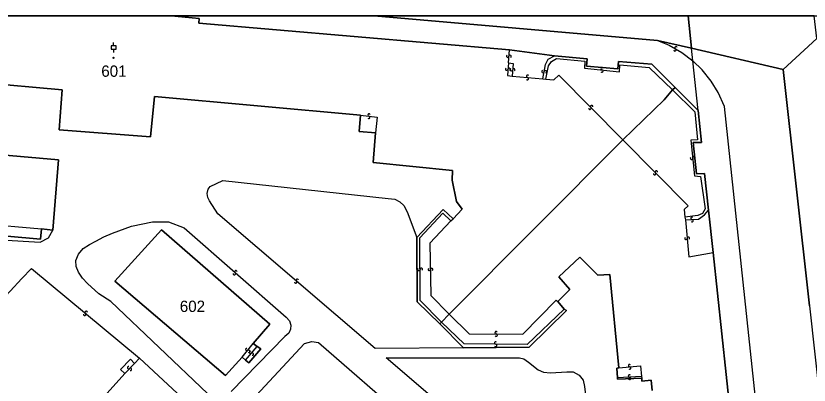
# Model space of a CAD drawing. Extents: x -600309 to -598967, y -1161267 to -1160292.
# Drawn here: x -599269.1 to -599150, y -1160347.8 to -1160292.3 of the extents above; entities that cross this region are included whole.
import ezdxf

# ---------------------------------------------------------------- set-up
doc = ezdxf.new("R2010")
doc.units = 0
for name, color, linetype in [('Level 1', 7, 'Continuous'), ('Level 13', 7, 'Continuous'), ('Level 3', 7, 'Continuous'), ('Level 4', 7, 'Continuous'), ('Level 5', 7, 'Continuous'), ('Level 60', 7, 'Continuous'), ('Vrstva 60', 7, 'Continuous'), ('Vrstva 63', 7, 'Continuous')]:
    doc.layers.add(name, color=color, linetype=linetype)

msp = doc.modelspace()

# ---------------------------------------------------------------- linework, layer by layer
at = {"layer": 'Level 1'}
for p, q in [((-599215.32, -1160292.35), (-599172.74, -1160296.02)), ((-599168.14, -1160292.35), (-599167.63, -1160297.2))]:
    msp.add_line(p, q, dxfattribs=at)
for points in [[(-599245.79, -1160292.35), (-599241.58, -1160292.76), (-599241.65, -1160293.43), (-599195.01, -1160297.44)], [(-599167.63, -1160297.2), (-599172.74, -1160296.02), (-599215.32, -1160292.35)], [(-599167.63, -1160297.2), (-599172.74, -1160296.02)], [(-599148.84, -1160295.76), (-599153.88, -1160300.38), (-599167.63, -1160297.2)], [(-599148.84, -1160295.76), (-599153.88, -1160300.38), (-599149.95, -1160335.87), (-599145.33, -1160377.55), (-599141.03, -1160416.32), (-599139.87, -1160426.79), (-599134.9, -1160426.3)], [(-599188.23, -1160298.32), (-599195.01, -1160297.44)], [(-599167.63, -1160297.2), (-599153.88, -1160300.38), (-599149.95, -1160335.87), (-599145.33, -1160377.55), (-599141.03, -1160416.32), (-599139.87, -1160426.79), (-599153.77, -1160428.34)], [(-599167.43, -1160299.1), (-599167.63, -1160297.2)], [(-599188.23, -1160298.32), (-599183.31, -1160298.77), (-599183.41, -1160299.89), (-599178.74, -1160300.28), (-599178.61, -1160299.19), (-599173.63, -1160299.57), (-599170.13, -1160303.08)], [(-599166.65, -1160306.57), (-599167.43, -1160299.1)], [(-599217.35, -1160307.26), (-599248.3, -1160304.44), (-599248.89, -1160310.5), (-599262.64, -1160309.47), (-599262.16, -1160303.42), (-599274.5, -1160302.36)], [(-599170.53, -1160303.46), (-599171.77, -1160304.96), (-599177.98, -1160310.94)], [(-599170.13, -1160303.08), (-599170.53, -1160303.46)], [(-599170.13, -1160303.08), (-599166.65, -1160306.57)], [(-599215.09, -1160309.91), (-599217.57, -1160309.72), (-599217.35, -1160307.26)], [(-599165.08, -1160321.48), (-599165.7, -1160316.02), (-599166.88, -1160316.03), (-599167.4, -1160311.37), (-599166.16, -1160311.33), (-599166.65, -1160306.57)], [(-599275.62, -1160325.39), (-599317.98, -1160321.68), (-599316.93, -1160309.18), (-599262.7, -1160313.97), (-599263.59, -1160324.49)], [(-599203.46, -1160322.81), (-599202.11, -1160321.35), (-599202.94, -1160320.2), (-599203.62, -1160316.99), (-599203.56, -1160315.55), (-599215.45, -1160314.35), (-599215.09, -1160309.91)], [(-599177.98, -1160310.94), (-599204.03, -1160337.11)], [(-599208.92, -1160325.6), (-599204.93, -1160321.4), (-599203.46, -1160322.81)], [(-599165.08, -1160321.48), (-599164.4, -1160327.83)], [(-599265.26, -1160324.29), (-599265.4, -1160325.83), (-599270.44, -1160325.42), (-599270.51, -1160325.9), (-599274.65, -1160325.47)], [(-599263.59, -1160324.49), (-599265.26, -1160324.29)], [(-599235.15, -1160343.58), (-599237.62, -1160346.31), (-599254.26, -1160332.17), (-599247.23, -1160324.44), (-599230.97, -1160338.62), (-599233.46, -1160341.51)], [(-599205.47, -1160338.56), (-599208.84, -1160335.25), (-599208.92, -1160325.6)], [(-599178.58, -1160345.16), (-599179.93, -1160331.15), (-599181.73, -1160331.24), (-599184.44, -1160328.55), (-599187.58, -1160331.49), (-599185.93, -1160333.43), (-599187.72, -1160335.22)], [(-599155.3, -1160413.82), (-599159.11, -1160377.65), (-599158.51, -1160377.33), (-599158.99, -1160372.61), (-599158.67, -1160372.59), (-599159.02, -1160369.21), (-599159.35, -1160369.25), (-599159.87, -1160364.45), (-599160.5, -1160364.45), (-599164.4, -1160327.83)], [(-599187.72, -1160335.22), (-599186.8, -1160336.37)], [(-599204.03, -1160337.11), (-599205.22, -1160338.32)], [(-599186.8, -1160336.37), (-599186.44, -1160336.58), (-599192.03, -1160342.06), (-599201.91, -1160342.18)], [(-599205.22, -1160338.32), (-599205.47, -1160338.56)], [(-599201.91, -1160342.18), (-599205.47, -1160338.56)], [(-599233.46, -1160341.51), (-599232.88, -1160341.94)], [(-599232.88, -1160341.94), (-599232.35, -1160342.33), (-599234.13, -1160344.41), (-599234.61, -1160344.02)], [(-599252.78, -1160346.03), (-599253.43, -1160345.39), (-599251.92, -1160343.85), (-599251.32, -1160344.49)], [(-599251.32, -1160344.49), (-599250.57, -1160343.7)], [(-599250.57, -1160343.7), (-599226.46, -1160366.06)], [(-599234.61, -1160344.02), (-599235.15, -1160343.58)], [(-599178.78, -1160346.66), (-599178.89, -1160345.21), (-599178.58, -1160345.16)], [(-599235.47, -1160376.07), (-599237.45, -1160374.27), (-599238.99, -1160375.86), (-599261.24, -1160355.43), (-599252.78, -1160346.03)], [(-599175.13, -1160346.7), (-599178.76, -1160346.87), (-599178.78, -1160346.66)], [(-599173.58, -1160348.57), (-599173.73, -1160347.02), (-599175.12, -1160347.15), (-599175.13, -1160346.7)]]:
    msp.add_lwpolyline(points, dxfattribs=at)
at = {"layer": 'Level 13'}
for centre, start, end in [((-599170.15, -1160297.44), 187.8005, 60.3905), ((-599169.97, -1160297.12), 8.015, 240.113), ((-599195.26, -1160298.4), 122.974, 355.072), ((-599194.9, -1160298.43), 302.7596, 175.3496), ((-599195.42, -1160300.33), 122.6678, 355.2578), ((-599195.06, -1160300.37), 302.8823, 174.9803), ((-599181.08, -1160300.28), 31.8556, 263.9536), ((-599194.7, -1160300.42), 122.0185, 354.6085), ((-599194.34, -1160300.46), 302.233, 174.331), ((-599192.26, -1160301.4), 32.3122, 264.4102), ((-599189.95, -1160300.69), 117.0913, 349.1893), ((-599189.59, -1160300.75), 296.8769, 169.4669), ((-599181.12, -1160300.64), 211.6411, 84.2311), ((-599192.3, -1160301.76), 212.0978, 84.6878), ((-599182.91, -1160306.21), 171.8617, 44.4517), ((-599182.65, -1160305.95), 352.0762, 224.1742), ((-599216.08, -1160307.22), 31.1841, 263.2821), ((-599216.12, -1160307.58), 210.9697, 83.5597), ((-599167.65, -1160313.72), 132.7098, 5.2998), ((-599167.29, -1160313.68), 312.9242, 185.0222), ((-599172.93, -1160315.77), 352.1116, 224.2096), ((-599173.19, -1160316.03), 171.8972, 44.4872), ((-599167.59, -1160322.72), 41.1674, 273.2654), ((-599167.57, -1160323.08), 220.9529, 93.543), ((-599168.49, -1160325.75), 132.4086, 4.9986), ((-599168.13, -1160325.71), 312.623, 184.721), ((-599236.31, -1160331.02), 176.0173, 48.6073), ((-599236.07, -1160330.74), 356.2318, 228.3298), ((-599208.6, -1160330.38), 127.6772, 359.7752), ((-599208.24, -1160330.38), 307.4627, 180.0527), ((-599207.04, -1160330.4), 128.3244, 0.9144), ((-599206.68, -1160330.4), 308.5389, 180.6369), ((-599227.09, -1160332.29), 176.8395, 48.9375), ((-599226.85, -1160332.01), 356.625, 229.215), ((-599258.8, -1160337.12), 177.4746, 50.0646), ((-599258.56, -1160336.84), 357.6891, 229.7871), ((-599196.99, -1160339.9), 37.1595, 269.2575), ((-599196.99, -1160340.26), 216.945, 89.535), ((-599197.07, -1160341.44), 36.4942, 269.0842), ((-599197.07, -1160341.8), 216.7086, 88.8066), ((-599234.44, -1160342.42), 88.1437, 320.2417), ((-599234.16, -1160342.66), 267.9292, 140.5192), ((-599233.88, -1160342.86), 87.6214, 319.7194), ((-599233.6, -1160343.1), 267.4069, 139.9969), ((-599252.18, -1160345.13), 83.9003, 315.9983), ((-599251.92, -1160345.39), 263.6858, 136.2758), ((-599176.96, -1160344.84), 42.2669, 274.3649), ((-599176.94, -1160345.2), 222.0524, 94.6424), ((-599176.97, -1160346.39), 39.9893, 272.5793), ((-599176.95, -1160346.75), 220.2037, 92.3017)]:
    msp.add_arc(centre, 0.184, start, end, dxfattribs=at)
at = {"layer": 'Level 3'}
for points in [[(-599172.74, -1160296.02), (-599171.02, -1160296.74), (-599169.1, -1160297.82), (-599167.43, -1160299.1)], [(-599195.16, -1160299.39), (-599195.01, -1160297.44)], [(-599189.97, -1160301.79), (-599189.58, -1160299.64), (-599189.18, -1160298.85), (-599188.23, -1160298.32)], [(-599189.51, -1160301.84), (-599189.14, -1160299.85), (-599188.67, -1160299.18), (-599187.91, -1160298.74), (-599183.66, -1160299.14), (-599183.74, -1160300.21), (-599178.46, -1160300.72), (-599178.41, -1160299.71), (-599174.01, -1160300.08), (-599170.53, -1160303.46)], [(-599195.16, -1160299.39), (-599195.31, -1160301.3), (-599194.6, -1160301.38)], [(-599195.16, -1160299.39), (-599194.43, -1160299.49), (-599194.6, -1160301.38)], [(-599154.84, -1160418.21), (-599153.78, -1160417.5), (-599152.86, -1160416.62), (-599151.97, -1160415.31), (-599151.46, -1160413.99), (-599151.24, -1160412.72), (-599152.18, -1160403.83), (-599152.95, -1160397.74), (-599162.7, -1160305.95), (-599163.64, -1160303.82), (-599164.68, -1160302.14), (-599166.05, -1160300.44), (-599167.43, -1160299.1)], [(-599194.6, -1160301.38), (-599189.97, -1160301.79)], [(-599189.51, -1160301.84), (-599188.35, -1160301.95), (-599187.59, -1160301.23), (-599177.98, -1160310.94)], [(-599189.97, -1160301.79), (-599189.51, -1160301.84)], [(-599170.53, -1160303.46), (-599167.15, -1160306.77), (-599166.76, -1160310.93), (-599167.73, -1160311.02), (-599167.21, -1160316.37), (-599166.28, -1160316.43), (-599165.62, -1160321.32), (-599166.01, -1160322.01), (-599166.69, -1160322.31), (-599168.67, -1160322.55)], [(-599217.35, -1160307.26), (-599214.86, -1160307.53), (-599215.09, -1160309.91)], [(-599321.44, -1160307.98), (-599320.56, -1160308.48), (-599319.68, -1160309.26), (-599319.11, -1160310.07), (-599318.59, -1160311.16), (-599318.33, -1160312.22), (-599318.31, -1160313.4), (-599319.61, -1160320.13), (-599319.68, -1160320.97), (-599319.44, -1160321.79), (-599319.03, -1160322.41), (-599318.43, -1160322.91), (-599317.7, -1160323.22), (-599317.05, -1160323.27), (-599265.49, -1160326.29), (-599264.21, -1160325.63), (-599263.59, -1160324.49)], [(-599177.98, -1160310.94), (-599168.15, -1160320.86), (-599168.75, -1160321.41), (-599168.67, -1160322.55)], [(-599201.91, -1160342.18), (-599215.17, -1160342.24), (-599238.77, -1160322.06), (-599240.06, -1160320.11), (-599240.31, -1160319.59), (-599240.38, -1160318.98), (-599240.26, -1160318.35), (-599239.93, -1160317.97), (-599238.05, -1160317.07), (-599213.2, -1160319.75), (-599212.22, -1160319.87), (-599211.46, -1160320.25), (-599210.87, -1160320.79), (-599210.33, -1160321.73), (-599208.92, -1160325.6)], [(-599168.56, -1160322.96), (-599166.6, -1160322.83), (-599165.69, -1160322.22), (-599165.08, -1160321.48)], [(-599205.22, -1160338.32), (-599208.39, -1160335.08), (-599208.44, -1160325.67), (-599204.99, -1160321.97), (-599203.8, -1160323.08)], [(-599203.8, -1160323.08), (-599203.46, -1160322.81)], [(-599168.67, -1160322.55), (-599168.56, -1160322.96)], [(-599274.49, -1160323.49), (-599265.26, -1160324.29)], [(-599254.84, -1160335.22), (-599256.65, -1160334.08), (-599258.38, -1160332.53), (-599259.1, -1160331.72), (-599259.72, -1160330.8), (-599260.08, -1160329.94), (-599260.1, -1160329.05), (-599259.72, -1160328.08), (-599258.99, -1160327.25), (-599258.08, -1160326.64), (-599257.13, -1160326.13), (-599255.89, -1160325.49), (-599254.62, -1160324.93), (-599251.73, -1160323.9), (-599248.61, -1160323.23), (-599246.19, -1160323.23), (-599243.86, -1160324.17), (-599228.51, -1160337.58), (-599228.03, -1160338.1), (-599227.84, -1160338.75), (-599227.87, -1160339.36), (-599228.14, -1160339.95), (-599228.73, -1160340.45), (-599236.77, -1160348.73)], [(-599203.8, -1160323.08), (-599206.94, -1160326.47), (-599206.78, -1160334.33), (-599204.03, -1160337.11)], [(-599168.56, -1160322.96), (-599168.05, -1160328.51), (-599164.4, -1160327.83)], [(-599278.48, -1160342.76), (-599269.98, -1160333.64), (-599268.24, -1160331.77), (-599266.78, -1160330.25), (-599250.57, -1160343.7)], [(-599240.33, -1160349.01), (-599254.84, -1160335.22)], [(-599204.03, -1160337.11), (-599201.02, -1160340.07), (-599192.96, -1160340.1), (-599187.96, -1160335.02), (-599187.72, -1160335.22)], [(-599186.8, -1160336.37), (-599192.32, -1160341.67), (-599201.81, -1160341.56), (-599205.22, -1160338.32)], [(-599234.97, -1160351.41), (-599225.75, -1160341.53), (-599224.67, -1160341.19), (-599223.67, -1160341.37), (-599196.73, -1160364.77), (-599194.21, -1160367.34), (-599192.11, -1160369.98), (-599191.33, -1160371.37), (-599190.82, -1160372.87), (-599190.61, -1160374.3), (-599190.86, -1160375.32), (-599191.37, -1160375.84), (-599193.57, -1160376.92), (-599203.42, -1160379.62), (-599204.52, -1160379.79), (-599205.77, -1160379.66), (-599206.97, -1160379.25), (-599208.07, -1160378.5), (-599234.87, -1160353.88), (-599235.26, -1160353.41), (-599235.44, -1160352.73), (-599235.35, -1160351.98), (-599234.97, -1160351.41)], [(-599235.15, -1160343.58), (-599233.46, -1160341.51)], [(-599234.61, -1160344.02), (-599232.88, -1160341.94)], [(-599213.53, -1160343.68), (-599193.47, -1160343.64), (-599192.85, -1160343.83), (-599192.11, -1160344.3), (-599190.66, -1160345.46), (-599189.89, -1160345.81), (-599188.84, -1160345.91), (-599186.4, -1160345.76), (-599185.42, -1160345.78), (-599184.53, -1160346.25), (-599183.92, -1160347.03), (-599183.71, -1160347.95), (-599181.56, -1160366.24), (-599181.83, -1160366.99), (-599182.36, -1160367.64), (-599182.93, -1160368), (-599183.87, -1160368.21), (-599184.73, -1160368.08), (-599185.51, -1160367.6), (-599213.53, -1160343.68)], [(-599252.78, -1160346.03), (-599251.32, -1160344.49)], [(-599178.58, -1160345.16), (-599175.31, -1160344.88), (-599175.14, -1160346.48)], [(-599175.14, -1160346.48), (-599178.78, -1160346.66)], [(-599175.14, -1160346.48), (-599175.13, -1160346.7)]]:
    msp.add_lwpolyline(points, dxfattribs=at)
at = {"layer": 'Level 5'}
for p, q in [((-599254.44, -1160296.82), (-599254.44, -1160296.32)), ((-599254.44, -1160297.32), (-599254.44, -1160297.82))]:
    msp.add_line(p, q, dxfattribs=at)
msp.add_lwpolyline([(-599254.82, -1160297.32), (-599254.07, -1160297.32), (-599254.07, -1160296.82), (-599254.82, -1160296.82)], close=True, dxfattribs=at)
for radius in [0.09, 0.0521]:
    msp.add_circle((-599254.45, -1160298.65), radius, dxfattribs=at)
at = {"layer": 'Level 60'}
for points in [[(-599149.95, -1160335.87), (-599153.88, -1160300.38), (-599148.84, -1160295.76)], [(-599139.87, -1160426.79), (-599153.77, -1160428.34), (-599154.84, -1160418.21), (-599155.3, -1160413.82), (-599159.11, -1160377.65), (-599158.51, -1160377.33), (-599158.99, -1160372.61), (-599158.67, -1160372.59), (-599159.02, -1160369.21), (-599159.35, -1160369.25), (-599159.87, -1160364.45), (-599160.5, -1160364.45), (-599164.4, -1160327.83), (-599165.08, -1160321.48), (-599165.7, -1160316.02), (-599166.88, -1160316.03), (-599167.4, -1160311.37), (-599166.16, -1160311.33), (-599166.65, -1160306.57), (-599167.43, -1160299.1), (-599167.63, -1160297.2), (-599153.88, -1160300.38), (-599149.95, -1160335.87)], [(-599274.5, -1160302.36), (-599262.16, -1160303.42), (-599262.64, -1160309.47), (-599248.89, -1160310.5), (-599248.3, -1160304.44), (-599217.35, -1160307.26), (-599217.57, -1160309.72), (-599215.09, -1160309.91), (-599215.45, -1160314.35), (-599203.56, -1160315.55), (-599203.62, -1160316.99), (-599202.94, -1160320.2), (-599202.11, -1160321.35), (-599203.46, -1160322.81), (-599204.93, -1160321.4), (-599208.92, -1160325.6), (-599208.84, -1160335.25), (-599205.47, -1160338.56), (-599201.91, -1160342.18), (-599192.03, -1160342.06), (-599186.44, -1160336.58), (-599186.8, -1160336.37), (-599187.72, -1160335.22), (-599185.93, -1160333.43), (-599187.58, -1160331.49), (-599184.44, -1160328.55), (-599181.73, -1160331.24), (-599179.93, -1160331.15), (-599178.58, -1160345.16), (-599178.89, -1160345.21), (-599178.78, -1160346.66), (-599178.76, -1160346.87), (-599175.13, -1160346.7), (-599175.12, -1160347.15), (-599173.73, -1160347.02), (-599173.58, -1160348.57)], [(-599173.58, -1160348.57), (-599173.73, -1160347.02), (-599175.12, -1160347.15), (-599175.13, -1160346.7), (-599178.76, -1160346.87), (-599178.78, -1160346.66), (-599178.89, -1160345.21), (-599178.58, -1160345.16), (-599179.93, -1160331.15), (-599181.73, -1160331.24), (-599184.44, -1160328.55), (-599187.58, -1160331.49), (-599185.93, -1160333.43), (-599187.72, -1160335.22), (-599186.8, -1160336.37), (-599186.44, -1160336.58), (-599192.03, -1160342.06), (-599201.91, -1160342.18), (-599205.47, -1160338.56), (-599205.22, -1160338.32), (-599204.03, -1160337.11), (-599177.98, -1160310.94), (-599171.77, -1160304.96), (-599170.53, -1160303.46), (-599170.13, -1160303.08), (-599166.65, -1160306.57), (-599166.16, -1160311.33), (-599167.4, -1160311.37), (-599166.88, -1160316.03), (-599165.7, -1160316.02), (-599165.08, -1160321.48), (-599164.4, -1160327.83), (-599160.5, -1160364.45)]]:
    msp.add_lwpolyline(points, dxfattribs=at)
for points in [[(-599262.7, -1160313.97), (-599316.93, -1160309.18), (-599317.98, -1160321.68), (-599275.62, -1160325.39), (-599274.65, -1160325.47), (-599270.51, -1160325.9), (-599270.44, -1160325.42), (-599265.4, -1160325.83), (-599265.26, -1160324.29), (-599263.59, -1160324.49)], [(-599316.93, -1160309.18), (-599262.7, -1160313.97), (-599263.59, -1160324.49), (-599265.26, -1160324.29), (-599265.4, -1160325.83), (-599270.44, -1160325.42), (-599270.51, -1160325.9), (-599274.65, -1160325.47), (-599275.62, -1160325.39), (-599317.98, -1160321.68)], [(-599247.23, -1160324.44), (-599254.26, -1160332.17), (-599237.62, -1160346.31), (-599235.15, -1160343.58), (-599234.61, -1160344.02), (-599234.13, -1160344.41), (-599232.35, -1160342.33), (-599232.88, -1160341.94), (-599233.46, -1160341.51), (-599230.97, -1160338.62)], [(-599254.26, -1160332.17), (-599247.23, -1160324.44), (-599230.97, -1160338.62), (-599233.46, -1160341.51), (-599232.88, -1160341.94), (-599232.35, -1160342.33), (-599234.13, -1160344.41), (-599234.61, -1160344.02), (-599235.15, -1160343.58), (-599237.62, -1160346.31)], [(-599253.43, -1160345.39), (-599252.78, -1160346.03), (-599261.24, -1160355.43), (-599238.99, -1160375.86), (-599237.45, -1160374.27), (-599235.47, -1160376.07), (-599235.77, -1160376.43), (-599219.47, -1160391.7), (-599215.72, -1160387.81), (-599213.94, -1160389.43), (-599211.11, -1160386.54), (-599211.63, -1160386.05), (-599209.38, -1160383.77), (-599209.69, -1160383.49), (-599210.51, -1160382.72), (-599210.81, -1160382.44), (-599209.8, -1160381.33), (-599226.46, -1160366.06), (-599250.57, -1160343.7), (-599251.32, -1160344.49), (-599251.92, -1160343.85)], [(-599226.46, -1160366.06), (-599235.47, -1160376.07), (-599237.45, -1160374.27), (-599238.99, -1160375.86), (-599261.24, -1160355.43), (-599252.78, -1160346.03), (-599253.43, -1160345.39), (-599251.92, -1160343.85), (-599251.32, -1160344.49), (-599250.57, -1160343.7)]]:
    msp.add_lwpolyline(points, close=True, dxfattribs=at)
at = {"layer": 'Vrstva 60'}
msp.add_lwpolyline([(-599274.5, -1160302.36), (-599262.16, -1160303.42), (-599262.64, -1160309.47), (-599248.89, -1160310.5), (-599248.3, -1160304.44), (-599217.35, -1160307.26), (-599217.57, -1160309.72), (-599215.09, -1160309.91), (-599215.45, -1160314.35), (-599203.56, -1160315.55), (-599203.62, -1160316.99), (-599202.94, -1160320.2), (-599202.11, -1160321.35), (-599203.46, -1160322.81), (-599204.93, -1160321.4), (-599208.92, -1160325.6), (-599208.84, -1160335.25), (-599205.47, -1160338.56), (-599205.22, -1160338.32), (-599204.03, -1160337.11), (-599177.98, -1160310.94), (-599171.77, -1160304.96), (-599170.53, -1160303.46), (-599170.13, -1160303.08), (-599173.63, -1160299.57), (-599178.61, -1160299.19), (-599178.74, -1160300.28), (-599183.41, -1160299.89), (-599183.31, -1160298.77), (-599188.23, -1160298.32), (-599195.01, -1160297.44), (-599241.65, -1160293.43), (-599241.58, -1160292.76), (-599245.79, -1160292.35), (-599313.94, -1160292.35)], dxfattribs=at)
for points in [[(-599215.32, -1160292.35), (-599245.79, -1160292.35), (-599241.58, -1160292.76), (-599241.65, -1160293.43), (-599195.01, -1160297.44), (-599188.23, -1160298.32), (-599183.31, -1160298.77), (-599183.41, -1160299.89), (-599178.74, -1160300.28), (-599178.61, -1160299.19), (-599173.63, -1160299.57), (-599170.13, -1160303.08), (-599166.65, -1160306.57), (-599167.43, -1160299.1), (-599167.63, -1160297.2), (-599172.74, -1160296.02)], [(-599168.14, -1160292.35), (-599215.32, -1160292.35), (-599172.74, -1160296.02), (-599167.63, -1160297.2)], [(-599149.21, -1160292.35), (-599168.14, -1160292.35), (-599167.63, -1160297.2), (-599153.88, -1160300.38), (-599148.84, -1160295.76)]]:
    msp.add_lwpolyline(points, close=True, dxfattribs=at)
at = {"layer": 'Vrstva 63'}
msp.add_lwpolyline([(-600308.54, -1160292.35), (-598967.11, -1160292.35), (-598967.11, -1161267.03), (-600308.54, -1161267.03)], close=True, dxfattribs=at)

# ---------------------------------------------------------------- texts
at = {"layer": 'Level 4'}
for s, p in [('601', (-599256.29, -1160301.49)), ('602', (-599244.5, -1160336.78))]:
    msp.add_text(s, height=1.7, dxfattribs=at).set_placement(p)

doc.saveas('drawing.dxf')
